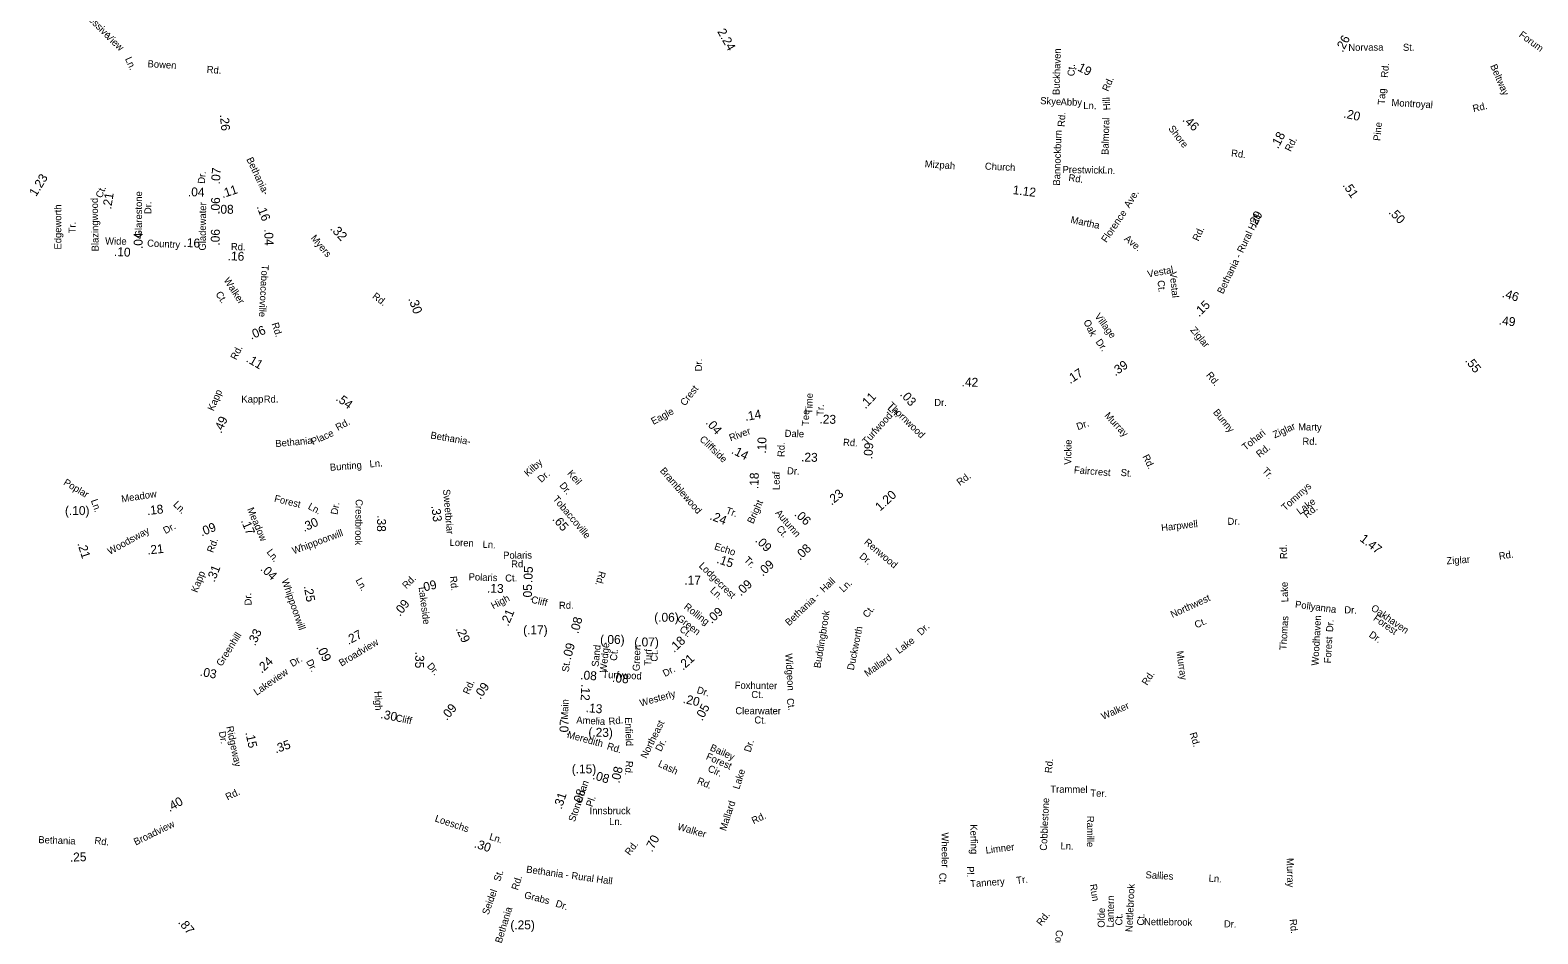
# Model space of a CAD drawing. Extents: x 1553981 to 1780076, y 812965 to 996873.
# Drawn here: x 1598314 to 1618626, y 886874 to 899048 of the extents above; entities that cross this region are included whole.
import ezdxf

# ---------------------------------------------------------------- set-up
doc = ezdxf.new("R2010")
doc.units = 0
for name, color, linetype in [('Exist Road Non-System Type 51 Label', 7, 'Continuous'), ('Exist Road Secondary Mileage Hundredths English Label', 7, 'Continuous'), ('Map Preparation Border Antique Large Shape', 7, 'Continuous')]:
    doc.layers.add(name, color=color, linetype=linetype)

msp = doc.modelspace()

# ---------------------------------------------------------------- texts
at = {"layer": 'Exist Road Non-System Type 51 Label'}
for s, rotation, p in [('Cressive', 314.998, (1599002, 899276)), ('View', 317.3039, (1599321, 898947)), ('Norvasa', 0.4736, (1616073, 898769)), ('St.', 0.0406, (1616809, 898770)), ('Ln.', 294.5457, (1599590, 898662)), ('Buckhaven', 88.2828, (1612182, 898173)), ('Ct.', 88.2828, (1612385, 898427)), ('Rd.', 84.5133, (1616604, 898404)), ('Beltway', 293.3494, (1617983, 898566)), ('Rd.', 66.3879, (1612838, 898215)), ('Tag', 87.1947, (1616564, 898043)), ('Skye', 356.7172, (1611920, 898053)), ('Abby', 359.1419, (1612195, 898035)), ('Ln.', 359.1419, (1612502, 897986)), ('Hill', 92.4937, (1612866, 897971)), ('Montroyal', 356.7908, (1616652, 898027)), ('Rd.', 12.9952, (1617760, 897944)), ('Rd.', 86.3645, (1612250, 897743)), ('Balmoral', 88.531, (1612842, 897367)), ('Pine', 84.0729, (1616502, 897553)), ('Bannockburn', 88.1745, (1612187, 896953)), ('Prestwick', 359.1384, (1612222, 897124)), ('Ln.', 355.8057, (1612756, 897122)), ('Ave.', 58.1769, (1613123, 896645)), ('Edgeworth', 90, (1598734, 896093)), ('Florence', 55.6911, (1612814, 896178)), ('Tr.', 90, (1598927, 896312)), ('Martha', 347.9178, (1612325, 896453)), ('Rd.', 65.276, (1614054, 896198)), ('Ave.', 320.1148, (1613045, 896225)), ('Vestal', 10.7142, (1613375, 895714)), ('Vestal', 275.5645, (1613665, 895790)), ('Walker', 302.9915, (1600917, 895680)), ('Ct.', 275.5645, (1613502, 895675)), ('Ct.', 302.9915, (1600808, 895493)), ('Village', 306.4363, (1612650, 895193)), ('Oak', 296.163, (1612501, 895122)), ('Dr.', 305.3504, (1612663, 894848)), ('Dr.', 90.788, (1607367, 894453)), ('Crest', 51.8555, (1607136, 893978)), ('Time', 88.3164, (1608852, 893876)), ('Eagle', 28.6735, (1606711, 893729)), ('Tee', 88.3164, (1608805, 893716)), ('Tr.', 88.3164, (1609004, 893851)), ('Bunny', 309.2201, (1614245, 893897)), ('Rd.', 28.6446, (1602460, 893648)), ('Dr.', 19.9732, (1612430, 893658)), ('Murray', 313.2035, (1612781, 893849)), ('Ziglar', 24.6708, (1615081, 893548)), ('Marty', 359.3796, (1615396, 893657)), ('Bethania', 5.3184, (1601622, 893430)), ('Place', 24.4592, (1602125, 893456)), ('Vickie', 88.5995, (1612339, 893193)), ('Tohari', 38.7674, (1614687, 893380)), ('Rd.', 359.3796, (1615454, 893463)), ('Rd.', 295.9504, (1613297, 893305)), ('Rd.', 38.7674, (1614877, 893285)), ('Bunting', 4.541, (1602356, 893111)), ('Ln.', 4.541, (1602890, 893157)), ('Kilby', 42.1041, (1605021, 893027)), ('Keil', 311.3976, (1605544, 893072)), ('Faircrest', 355.4293, (1612373, 893079)), ('St.', 355.0855, (1613003, 893044)), ('Tr.', 312.4133, (1614905, 893106)), ('Dr.', 42.1041, (1605201, 892946)), ('Dr.', 309.3312, (1605439, 892912)), ('Tommys', 42.1305, (1615223, 892566)), ('Lake', 36.733, (1615420, 892515)), ('Rd.', 38.453, (1615514, 892471)), ('Harpwell', 6.4781, (1613557, 892298)), ('Dr.', 1.0204, (1614446, 892383)), ('Loren', 358.0242, (1603964, 892101)), ('Ln.', 357.3756, (1604408, 892075)), ('Renwood', 319.7891, (1609542, 892137)), ('Rd.', 91.7614, (1615250, 891924)), ('Dr.', 319.7891, (1609478, 891946)), ('Ln.', 44.1667, (1609270, 891468)), ('Lake', 91.6437, (1615264, 891342)), ('Northwest', 24.6578, (1613703, 891128)), ('Pollyanna', 352.5333, (1615351, 891268)), ('Oakhaven', 325.359, (1616369, 891241)), ('Buddingbrook', 80.9153, (1608963, 890448)), ('Ct.', 50.8918, (1609594, 891123)), ('Ct.', 24.0172, (1614026, 890987)), ('Thomas', 86.5362, (1615239, 890695)), ('Woodhaven', 86.8221, (1615670, 890485)), ('Dr.', 86.8221, (1615867, 890937)), ('Dr.', 357.8254, (1616017, 891193)), ('Forest', 324.6951, (1616400, 891105)), ('Duckworth', 78.4273, (1609410, 890419)), ('Dr.', 43.8707, (1610318, 890887)), ('Dr.', 326.0553, (1616342, 890882)), ('Lake', 37.3959, (1610020, 890640)), ('Murray', 277.8623, (1613756, 890680)), ('Forest', 86.8221, (1615838, 890516)), ('Widgeon', 273.7643, (1608487, 890648)), ('Mallard', 35.5617, (1609594, 890332)), ('Foxhunter', 359.2932, (1607806, 890176)), ('Rd.', 57.2426, (1613362, 890213)), ('Ct.', 359.948, (1608030, 890050)), ('Clearwater', 359.8464, (1607815, 889832)), ('Ct.', 280.8253, (1608502, 890039)), ('Walker', 23.8589, (1612769, 889755)), ('Northeast', 63.5793, (1606617, 889227)), ('Ct.', 358.7075, (1608070, 889709)), ('Dr.', 63.5793, (1606814, 889321)), ('Dr.', 72.6498, (1608019, 889313)), ('Rd.', 286.6099, (1613934, 889574)), ('Forest', 336.0265, (1607411, 889230)), ('Bailey', 336.0265, (1607464, 889349)), ('Lash', 334.5881, (1606765, 889133)), ('Cir.', 336.0265, (1607434, 889067)), ('Lake', 72.6958, (1607867, 888814)), ('Rd.', 84.5583, (1612077, 889035)), ('Stoneman', 70.653, (1605651, 888375)), ('Rd.', 337.1517, (1607291, 888900)), ('Trammel', 359.4298, (1612058, 888776)), ('Pl.', 70.653, (1605887, 888576)), ('Mallard', 71.9379, (1607688, 888252)), ('Cobblestone', 87.2656, (1612010, 887992)), ('Ter.', 357.6192, (1612596, 888725)), ('Rd.', 25.6832, (1608061, 888349)), ('Ramille', 269.8303, (1612552, 888464)), ('Walker', 343.6371, (1607027, 888279)), ('Kerfing', 271.3941, (1610978, 888348)), ('Wheeler', 270.5229, (1610592, 888239)), ('Limner', 7.1635, (1611192, 887953)), ('Ln.', 358.0242, (1612194, 888013)), ('Murray', 271.2106, (1615242, 887894)), ('St.', 71.9338, (1604644, 887571)), ('Ct.', 270.5229, (1610562, 887695)), ('Pl.', 270.3204, (1610934, 887784)), ('Tr.', 7.1724, (1611605, 887546)), ('Sallies', 356.5795, (1613339, 887623)), ('Ln.', 356.5795, (1614189, 887577)), ('Seidel', 69.8531, (1604487, 887122)), ('Grabs', 345.7251, (1604964, 887356)), ('Tannery', 4.235, (1610982, 887501)), ('Run', 279.2932, (1612589, 887537)), ('Nettlebrook', 87.1412, (1613163, 886896)), ('Dr.', 341.5017, (1605384, 887244)), ('Lantern', 88.9878, (1612910, 886958)), ('Rd.', 51.5981, (1611936, 886973)), ('Olde', 88.9878, (1612790, 886956)), ('Ct.', 88.9878, (1613028, 886986)), ('Ct.', 87.1412, (1613320, 886983)), ('Nettlebrook', 359.3458, (1613320, 886991)), ('Dr.', 357.5961, (1614395, 886963)), ('Rd.', 275.8172, (1615282, 887069)), ('Cobblestone', 266.6802, (1612134, 886927))]:
    msp.add_text(s, height=95, rotation=rotation, dxfattribs=at).set_placement(p)
at = {"layer": 'Exist Road Secondary Mileage Hundredths English Label'}
for s, height, rotation, p in [('2.24', 120, 299.2975, (1607568, 899030)), ('.26', 120, 62.1762, (1615997, 898742)), ('.19', 120, 332.477, (1612377, 898529)), ('.26', 120, 275.7046, (1600869, 897909)), ('.46', 120, 316.9078, (1613830, 897831)), ('.20', 120, 346.9074, (1616001, 897874)), ('.18', 120, 62.7699, (1615126, 897442)), ('.07', 120, 85.4875, (1600869, 896969)), ('1.23', 120, 58.2348, (1598394, 896799)), ('.51', 120, 303.8991, (1615992, 896959)), ('.21', 120, 80.9149, (1599405, 896630)), ('.04', 120, 358.866, (1600439, 896811)), ('.06', 120, 88.9164, (1600868, 896573)), ('.11', 120, 18.2825, (1600907, 896784)), ('1.12', 120, 352.8709, (1611547, 896841)), ('.08', 120, 359.9808, (1600833, 896575)), ('.16', 120, 291.6917, (1601363, 896670)), ('.29', 120, 63.8523, (1614824, 896374)), ('.50', 120, 314.1352, (1616609, 896588)), ('.32', 125, 312.8389, (1602348, 896368)), ('.04', 120, 90.5414, (1599830, 896100)), ('.16', 120, 357.2996, (1600378, 896129)), ('.06', 120, 88.9164, (1600866, 896145)), ('.04', 120, 272.0868, (1601467, 896367)), ('.10', 120, 356.9453, (1599441, 896007)), ('.16', 120, 357.873, (1600974, 895949)), ('.30', 125, 290.2249, (1603406, 895430)), ('.15', 120, 44.8703, (1614063, 895178)), ('.46', 120, 342.9905, (1618136, 895455)), ('.49', 120, 353.7691, (1618096, 895082)), ('.06', 120, 22.4685, (1601293, 894878)), ('.11', 120, 329.5886, (1601214, 894588)), ('.39', 120, 34.5247, (1612933, 894384)), ('.55', 120, 308.507, (1617639, 894593)), ('.42', 120, 358.1054, (1610862, 894250)), ('.17', 120, 33.1731, (1612325, 894278)), ('.11', 120, 46.189, (1609566, 893939)), ('.03', 120, 312.0321, (1610026, 894137)), ('.54', 120, 323.8656, (1602424, 894068)), ('.14', 120, 10.1993, (1607952, 893782)), ('.49', 120, 66.0283, (1600889, 893608)), ('.04', 120, 311.1923, (1607408, 893756)), ('.23', 120, 358.4465, (1608947, 893750)), ('.10', 120, 88.7593, (1608229, 893342)), ('.14', 120, 333.4216, (1607753, 893352)), ('.23', 120, 358.3855, (1608699, 893238)), ('.09', 120, 86.188, (1609660, 893265)), ('.18', 120, 88.1196, (1608124, 892864)), ('.23', 120, 39.6052, (1609111, 892642)), ('1.20', 120, 42.6719, (1609765, 892561)), ('(.10)', 120, 359.6111, (1598783, 892517)), ('.18', 120, 6.4767, (1599893, 892515)), ('.33', 120, 277.0454, (1603718, 892639)), ('.24', 120, 339.1412, (1607461, 892460)), ('.06', 120, 317.1006, (1608601, 892518)), ('.09', 120, 22.1698, (1600625, 892226)), ('.17', 120, 292.93, (1601151, 892439)), ('.30', 120, 24.2534, (1602006, 892288)), ('.38', 120, 268.8361, (1602990, 892514)), ('.65', 120, 310.6923, (1605343, 892456)), ('.21', 120, 287.636, (1598949, 892131)), ('.21', 120, 5.9109, (1599897, 891984)), ('.09', 120, 315.0033, (1608075, 892166)), ('.08', 120, 43.4583, (1608685, 891900)), ('1.47', 120, 322.1184, (1616219, 892176)), ('.15', 120, 341.9282, (1607554, 891873)), ('.09', 120, 42.3284, (1608183, 891684)), ('.31', 120, 68.3547, (1600798, 891604)), ('.04', 120, 317.2015, (1601408, 891779)), ('.05', 120, 87.909, (1605080, 891599)), ('.17', 120, 0.2068, (1607128, 891579)), ('.25', 120, 280.043, (1602000, 891557)), ('.09', 120, 13.6372, (1603584, 891475)), ('.13', 120, 358.0279, (1604468, 891472)), ('.05', 120, 89.531, (1605074, 891361)), ('.09', 120, 42.8677, (1607889, 891418)), ('.09', 120, 51.9681, (1603297, 891144)), ('.21', 120, 67.193, (1604755, 891010)), ('.08', 120, 75.4208, (1605700, 890910)), ('(.06)', 120, 0.0928, (1606722, 891078)), ('.09', 120, 42.5949, (1607496, 891047)), ('.33', 120, 65.0587, (1601345, 890745)), ('.27', 120, 27.9426, (1602602, 890765)), ('.29', 120, 295.5622, (1604044, 890983)), ('(.17)', 120, 0.2068, (1604956, 890908)), ('(.06)', 120, 0.0928, (1605993, 890779)), ('.09', 125, 296.0856, (1602165, 890734)), ('.09', 120, 74.3681, (1605597, 890558)), ('(.07)', 120, 0.2068, (1606454, 890745)), ('.18', 120, 43.3755, (1606990, 890657)), ('.24', 120, 43.6635, (1601435, 890378)), ('.35', 120, 268.964, (1603504, 890675)), ('.21', 120, 42.5805, (1607110, 890417)), ('.03', 120, 349.519, (1600595, 890351)), ('.08', 120, 356.1409, (1605722, 890303)), ('.08', 120, 354.6578, (1606151, 890267)), ('.09', 120, 54.646, (1604379, 890024)), ('.12', 120, 267.806, (1605740, 890240)), ('.20', 120, 347.388, (1607102, 889986)), ('.30', 120, 348.611, (1603027, 889780)), ('.09', 120, 50.0227, (1603928, 889741)), ('.13', 120, 355.0273, (1605796, 889862)), ('.05', 120, 61.9168, (1607369, 889735)), ('.07', 120, 87.8251, (1605563, 889541)), ('.15', 120, 282.0977, (1601213, 889585)), ('.35', 120, 19.1253, (1601624, 889304)), ('(.23)', 120, 359.0673, (1605834, 889531)), ('(.15)', 120, 0.2068, (1605611, 889034)), ('.08', 120, 343.1775, (1605883, 888962)), ('.08', 120, 77.8811, (1606253, 888896)), ('.40', 120, 29.5842, (1600193, 888513)), ('.31', 120, 71.3526, (1605473, 888544)), ('.08', 120, 71.7889, (1605729, 888590)), ('.30', 120, 341.7776, (1604287, 888041)), ('.70', 120, 62.5526, (1606694, 887967)), ('.25', 120, 1.7919, (1598851, 887846)), ('.87', 120, 309.6137, (1600302, 887025)), ('(.25)', 120, 0.4042, (1604784, 886933))]:
    msp.add_text(s, height=height, rotation=rotation, dxfattribs=at).set_placement(p)
at = {"layer": 'Map Preparation Border Antique Large Shape'}
for s, rotation, p in [('Forum', 323.7187, (1618363, 898968)), ('Bowen', 356.3986, (1599894, 898550)), ('Rd.', 355.6089, (1600690, 898474)), ('Shore', 307.8486, (1613643, 897720)), ('Rd.', 62.7699, (1615296, 897404)), ('Rd.', 353.1184, (1614490, 897348)), ('Bethania-', 295.2795, (1601225, 897310)), ('Mizpah', 355.8321, (1610364, 897202)), ('Church', 357.2607, (1611175, 897170)), ('Dr.', 85.4876, (1600666, 896976)), ('Rd.', 351.8115, (1612298, 897017)), ('Blazingwood', 91.0029, (1599238, 896069)), ('Ct.', 68.6016, (1599280, 896779)), ('Glarestone', 89.8581, (1599821, 896257)), ('Dr.', 89.8581, (1599947, 896570)), ('Gladewater', 89.4646, (1600680, 896079)), ('Bethania - Rural Hall', 64.1441, (1614385, 895486)), ('Wide', 359.1568, (1599324, 896161)), ('Country', 357.0253, (1599888, 896134)), ('Rd.', 358.4345, (1601018, 896086)), ('Myers', 310.3355, (1602088, 896243)), ('Tobaccoville', 266.8823, (1601434, 895890)), ('Rd.', 322.8743, (1602916, 895447)), ('Rd.', 287.9693, (1601566, 895093)), ('Ziglar', 309.6493, (1613938, 895005)), ('Rd.', 63.1412, (1601091, 894597)), ('Rd.', 308.9081, (1614152, 894399)), ('Kapp', 66.5704, (1600786, 893910)), ('Ln.', 316.0216, (1609858, 893947)), ('Thornwood', 316.0216, (1609858, 893983)), ('Dr.', 359.1586, (1610494, 893986)), ('Turfwood', 47.9339, (1609585, 893457)), ('Bethania-', 350.634, (1603702, 893548)), ('Cliffside', 316.1297, (1607325, 893527)), ('River', 20.1994, (1607751, 893508)), ('Dale', 358.2032, (1608478, 893570)), ('Rd.', 357.4665, (1609264, 893450)), ('Rd.', 88.7593, (1608477, 893297)), ('Bramblewood', 311.0598, (1606792, 893108)), ('Dr.', 357.4239, (1608509, 893066)), ('Poplar', 329.1446, (1598754, 892930)), ('Leaf', 89.5533, (1608411, 892852)), ('Rd.', 36.378, (1610839, 892906)), ('Ln.', 288.8868, (1599131, 892712)), ('Meadow', 8.598, (1599550, 892686)), ('Forest', 346.3848, (1601596, 892697)), ('Crestbrook', 269.1238, (1602700, 892730)), ('Sweetbriar', 274.8826, (1603876, 892860)), ('Tobaccoville', 310.1471, (1605348, 892729)), ('Bright', 65.7082, (1608055, 892390)), ('Ln.', 315.3298, (1600235, 892649)), ('Meadow', 292.93, (1601235, 892595)), ('Ln.', 331.3728, (1602048, 892604)), ('Dr.', 79.9937, (1602454, 892515)), ('Tr.', 339.6824, (1607679, 892539)), ('Autumn', 310.9504, (1608346, 892540)), ('Woodsway', 28.9954, (1599388, 891978)), ('Dr.', 27.8358, (1600136, 892258)), ('Whippoorwill', 20.4947, (1601865, 891987)), ('Ct.', 309.5331, (1608361, 892328)), ('Rd.', 69.6408, (1600780, 892000)), ('Echo', 341.9282, (1607524, 892056)), ('Ln.', 307.575, (1601495, 892015)), ('Polaris', 0.3353, (1604687, 891927)), ('Rd.', 0.8489, (1604795, 891809)), ('Tr.', 315.0415, (1607923, 891901)), ('Ziglar', 4.1205, (1617398, 891851)), ('Rd.', 8.6626, (1618108, 891914)), ('Kapp', 68.6544, (1600566, 891463)), ('Polaris', 358.0279, (1604220, 891638)), ('Ct.', 1.7034, (1604715, 891618)), ('Rd.', 254.4416, (1605980, 891767)), ('Lodgecrest', 315.4234, (1607317, 891823)), ('Whippoorwill', 289.3204, (1601700, 891636)), ('Ln.', 299.0819, (1602695, 891638)), ('Rd.', 45.4182, (1603383, 891514)), ('Lakeside', 277.1446, (1603548, 891542)), ('Rd.', 276.4529, (1603968, 891688)), ('Ln.', 316.1021, (1607467, 891491)), ('Bethania -  Hall', 43.5828, (1608539, 891016)), ('Dr.', 92.5449, (1601299, 891300)), ('High', 27.7301, (1604554, 891244)), ('Cliff', 347.3321, (1605058, 891335)), ('Rd.', 0.3555, (1605439, 891252)), ('Rolling', 322.1038, (1607113, 891264)), ('Green', 322.1038, (1607021, 891107)), ('Greenhill', 57.7463, (1600894, 890469)), ('Ct.', 322.1038, (1607054, 890961)), ('Broadview', 30.9007, (1602508, 890473)), ('Sand', 84.452, (1605972, 890467)), ('Wedge', 84.452, (1606079, 890390)), ('Ct.', 84.452, (1606218, 890548)), ('Green', 88.0058, (1606525, 890412)), ('Turf', 88.0058, (1606682, 890483)), ('Ct.', 88.0058, (1606766, 890539)), ('Dr.', 30.7167, (1601848, 890466)), ('Dr.', 297.8268, (1602029, 890543)), ('Dr.', 311.0305, (1603654, 890477)), ('St.', 82.5076, (1605571, 890397)), ('Lakeview', 34.8746, (1601366, 890080)), ('Turfwood', 357.5661, (1606022, 890322)), ('Dr.', 28.4758, (1606867, 890333)), ('High', 272.7905, (1602952, 890142)), ('Rd.', 66.0179, (1604225, 890091)), ('Westerly', 15.7381, (1606541, 889935)), ('Dr.', 343.1322, (1607288, 890119)), ('Main', 87.806, (1605559, 889758)), ('Ridgeway', 282.0977, (1600956, 889663)), ('Cliff', 348.1557, (1603232, 889741)), ('Amelia', 356.8596, (1605670, 889709)), ('Rd.', 6.2267, (1606112, 889688)), ('Enfield', 272.1818, (1606327, 889790)), ('Dr.', 281.3274, (1600853, 889593)), ('Meredith', 344.669, (1605542, 889518)), ('Rd.', 342.8987, (1606077, 889363)), ('Rd.', 265.6904, (1606342, 889208)), ('Rd.', 26.1821, (1600974, 888669)), ('Loeschs', 341.2924, (1603759, 888391)), ('Innsbruck', 359.979, (1605851, 888485)), ('Broadview', 25.8989, (1599737, 888063)), ('Ln.', 359.3259, (1606114, 888340)), ('Bethania', 357.8621, (1598423, 888096)), ('Rd.', 352.1944, (1599176, 888088)), ('Ln.', 341.7776, (1604492, 888145)), ('Rd.', 52.4212, (1606392, 887923)), ('Rd.', 72.64, (1604885, 887455)), ('Bethania - Rural Hall', 352.0432, (1604993, 887699)), ('Bethania', 73.0992, (1604665, 886740))]:
    msp.add_text(s, height=95, rotation=rotation, dxfattribs=at).set_placement(p)
for s, p in [('Kapp', (1601160, 894031)), ('Rd.', (1601461, 894031))]:
    msp.add_text(s, height=95, dxfattribs=at).set_placement(p)

doc.saveas('drawing.dxf')
